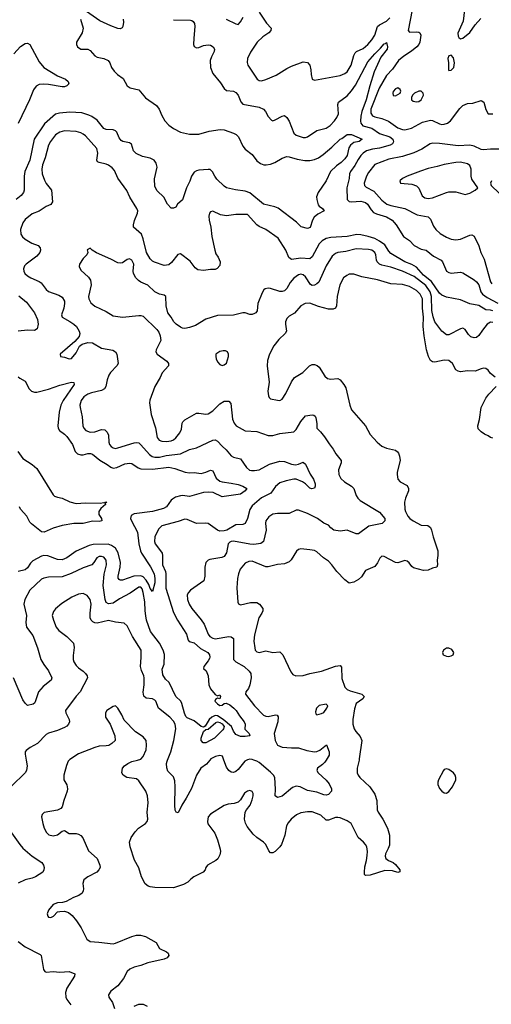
# Model space of a CAD drawing. Header units: inches. Extents: x 2001573 to 2220545, y 644482 to 846830.
# Tile 681 of 755: x 2153082 to 2157157, y 787887 to 796404. Entities that reach past the tile are written whole.
import ezdxf

# ---------------------------------------------------------------- set-up
doc = ezdxf.new("R2010")
doc.units = ezdxf.units.IN
doc.header["$MEASUREMENT"] = 0
doc.layers.add('C1758', color=7, linetype='Continuous')
doc.layers.add('C1759', color=7, linetype='Continuous')

msp = doc.modelspace()

# ---------------------------------------------------------------- linework, layer by layer
at = {"layer": 'C1758', "color": 5}
for points, elevation in [([(2153138.7, 790000), (2153147.1, 789950), (2153140.8, 789910), (2153130.3, 789890), (2153010, 789775.1)], 360), ([(2153510, 790000), (2153502, 789990), (2153485.5, 789954.5), (2153462.6, 789870), (2153464.4, 789830), (2153490, 789784.7), (2153494.9, 789750), (2153492.2, 789730), (2153462.4, 789650), (2153450, 789595.3), (2153438.4, 789581.6), (2153410, 789566.6), (2153293, 789547), (2153274.8, 789530), (2153270.5, 789509.5), (2153280.9, 789450), (2153293.7, 789410), (2153313, 789373), (2153334.7, 789354.7), (2153370, 789345.3), (2153410, 789353.7), (2153450, 789384.9), (2153470, 789390.3), (2153510, 789364.4), (2153570, 789364.9), (2153590, 789360.4), (2153609, 789349), (2153626.3, 789326.3), (2153675.1, 789215.1), (2153750.5, 789150), (2153774.8, 789090), (2153776, 789070), (2153766.8, 789050), (2153748.3, 789031.7), (2153670, 788989.4), (2153637.1, 788962.9), (2153628.2, 788931.8), (2153633.2, 788886.8), (2153630.6, 788869.4), (2153621, 788850), (2153592.3, 788827.7), (2153546, 788810), (2153482.5, 788777.5), (2153450.6, 788769.4), (2153410, 788766.6), (2153371.3, 788750), (2153330, 788702), (2153320.7, 788670), (2153324, 788650), (2153330, 788641), (2153350, 788638.8), (2153374, 788650), (2153410, 788686), (2153429.3, 788690.7), (2153470, 788693.4), (2153502.4, 788682.4), (2153535.8, 788655.8), (2153574, 788610), (2153613, 788550), (2153662, 788450), (2153690, 788430.4), (2153765.8, 788425.8), (2153890, 788410.3), (2153910, 788414.9), (2154050, 788474), (2154090, 788484.4), (2154126.2, 788486.2), (2154170, 788473), (2154262, 788422), (2154290.7, 788370.7), (2154350, 788342), (2154364, 788330), (2154371, 788310), (2154354.8, 788290), (2154330, 788277), (2154190, 788245.1), (2154130, 788222.7), (2154070, 788207.4), (2154032.4, 788190), (2154010.3, 788170), (2153978.6, 788110), (2153930, 788047.6), (2153870, 788000.7), (2153848.7, 787970), (2153852.7, 787950), (2153884.4, 787904.4), (2153900.8, 787850)], 380), ([(2156014.2, 790000), (2155998.3, 789930), (2155998, 789890), (2156005.3, 789870), (2156020.4, 789850), (2156108.6, 789768.6), (2156150, 789706), (2156168.5, 789650), (2156172, 789570), (2156179.5, 789550), (2156220.9, 789490), (2156259.3, 789410), (2156275.8, 789350), (2156276.5, 789263.5), (2156265.8, 789234.2), (2156241.6, 789190), (2156239.3, 789170), (2156246, 789150), (2156267.3, 789130), (2156310, 789113.4), (2156330, 789097.6), (2156365.5, 789050), (2156366, 789034), (2156350, 789028.4), (2156302.8, 789042.8), (2156235.8, 789044.2), (2156110, 789003.6), (2156070, 789001.2), (2156061.2, 789010), (2156060.9, 789030), (2156064.2, 789075.8), (2156079.6, 789130), (2156085.3, 789174.7), (2156086.6, 789210), (2156080.3, 789250), (2156070.5, 789270.5), (2156053.7, 789290), (2156007.4, 789330), (2155945.8, 789450), (2155910, 789475.9), (2155850, 789500.9), (2155830, 789504.2), (2155810, 789503.9), (2155750, 789479.1), (2155730, 789481.1), (2155684.9, 789524.9), (2155610, 789551.6), (2155570, 789552.3), (2155510, 789542.5), (2155474.6, 789525.4), (2155428.9, 789490), (2155402.3, 789457.7), (2155387.9, 789430), (2155371.9, 789350), (2155343.8, 789270), (2155330, 789249.8), (2155290, 789209.7), (2155270, 789196.9), (2155250, 789198), (2155233.9, 789213.9), (2155208.7, 789270), (2155189.7, 789290), (2155131.3, 789330), (2155099.8, 789359.8), (2155046.9, 789426.9), (2155033, 789453), (2155024.8, 789490), (2155030.6, 789549.4), (2155040.4, 789570), (2155071.9, 789610), (2155090, 789655.5), (2155097.8, 789690), (2155098, 789710), (2155090, 789729.6), (2155070, 789735.5), (2155050, 789731.4), (2155025.4, 789714.6), (2154990, 789656.3), (2154970, 789636.3), (2154935.8, 789624.2), (2154882.4, 789617.6), (2154850, 789606.3), (2154730, 789533.1), (2154711.4, 789510), (2154705.4, 789470), (2154708.6, 789448.6), (2154767.7, 789367.7), (2154792, 789310), (2154813.4, 789230), (2154816.5, 789210), (2154810, 789179), (2154793.6, 789146.4), (2154778, 789130), (2154706, 789090), (2154690.7, 789070), (2154684, 789050), (2154667.3, 789030), (2154587.7, 788990), (2154559.3, 788970), (2154534.9, 788945.1), (2154496.1, 788923.9), (2154410, 788894.5), (2154250, 788898.5), (2154210, 788903.5), (2154190.7, 788910.7), (2154166.6, 788930), (2154135.1, 788990), (2154110, 789068.7), (2154075.3, 789135.3), (2154036.9, 789250), (2154029.7, 789290), (2154045.1, 789330), (2154079.3, 789380.7), (2154109.8, 789410.2), (2154167.8, 789450), (2154183.5, 789470), (2154189.7, 789490), (2154184.2, 789550), (2154190.9, 789630.9), (2154186.9, 789690), (2154171.5, 789730), (2154110, 789821.6), (2154090, 789836.9), (2154008, 789850), (2153975.3, 789870), (2153964, 789890), (2153969, 789930), (2153988.7, 789950), (2154015.3, 789970), (2154052.1, 789987.9), (2154098.5, 790000)], 380), ([(2154725.5, 790000), (2154696.5, 789963.5), (2154646, 789930), (2154610, 789869.6), (2154565.4, 789754.6), (2154521.5, 789670), (2154481.5, 789610), (2154454.9, 789550), (2154450, 789544.5), (2154435.3, 789550), (2154426.6, 789566.6), (2154421.4, 789610), (2154425.8, 789770), (2154421.3, 789821.3), (2154410, 789856), (2154362.7, 789902.7), (2154351.9, 789931.9), (2154351.6, 789970), (2154356.3, 789990), (2154360.4, 790000)], 360), ([(2155044.7, 790000), (2155027.8, 789990), (2154970, 789919.1), (2154950, 789901.7), (2154930, 789894), (2154910, 789895.8), (2154889.8, 789909.8), (2154870, 789938.4), (2154845.9, 790000)], 360), ([(2155729.3, 790000), (2155717.9, 789982.1), (2155698.7, 789961.3), (2155656.3, 789930), (2155648, 789910), (2155662, 789890), (2155730, 789825.8), (2155755.5, 789795.5), (2155776.1, 789750), (2155775.1, 789730), (2155750, 789702.7), (2155730, 789696.1), (2155710, 789699), (2155650, 789721.8), (2155570, 789738), (2155504.5, 789770), (2155470, 789775.1), (2155438.2, 789761.8), (2155350, 789687.3), (2155310, 789677.2), (2155289.6, 789689.6), (2155292.9, 789747.1), (2155286.8, 789850), (2155275, 789870), (2155250, 789896.1), (2155150, 789979.3), (2155130, 789991.5), (2155104.9, 790000)], 360), ([(2152995.8, 789390), (2153082.4, 789270), (2153110, 789238.5), (2153190, 789169.2), (2153272.7, 789112.7), (2153288.2, 789090), (2153292.2, 789070), (2153290.3, 789049.7), (2153280.7, 789030), (2153218.8, 788990), (2153190, 788978), (2153130, 788964.7), (2153070, 788936.2)], 360), ([(2153070, 788430.2), (2153130, 788385.5), (2153258.7, 788318.7), (2153268.6, 788308.6), (2153288.5, 788188.5), (2153298, 788170), (2153310, 788166), (2153370, 788172.2), (2153430, 788164.9), (2153509.8, 788170.2), (2153557.3, 788150), (2153556.3, 788130), (2153490, 788027.6), (2153479, 787990), (2153480.2, 787950), (2153489.5, 787929.5), (2153523.3, 787883.4)], 360), ([(2154070, 787872), (2154110, 787888.4), (2154150, 787888), (2154182.8, 787870)], 380)]:
    msp.add_lwpolyline(points, dxfattribs=dict(at, elevation=elevation))
at = {"layer": 'C1758', "color": 5, "elevation": 420}
msp.add_lwpolyline([(2156770, 789923.7), (2156750, 789919.3), (2156743, 789910), (2156701.3, 789830), (2156693.7, 789810), (2156693.4, 789790), (2156710, 789753.4), (2156730, 789730.6), (2156750, 789717.3), (2156770, 789714.8), (2156790, 789727.3), (2156820.7, 789770), (2156849.5, 789830), (2156851.6, 789850), (2156844.5, 789870), (2156829.3, 789890), (2156790, 789919.5)], close=True, dxfattribs=at)
at = {"layer": 'C1759', "color": 5}
for points, elevation in [([(2153976, 796410), (2153978.3, 796381.7), (2153973.4, 796346.6), (2153966.2, 796333.8), (2153950, 796325.6), (2153930, 796328.3), (2153870, 796349.8), (2153775.1, 796395.1), (2153630, 796496)], 320), ([(2153607.4, 796410), (2153630.4, 796329.6), (2153623, 796290), (2153572.2, 796210), (2153572, 796190), (2153581.7, 796170), (2153610, 796148.9), (2153670, 796148.2), (2153690, 796138), (2153731.7, 796091.7), (2153750, 796079.3), (2153810, 796068.2), (2153847.3, 796050), (2153861.6, 796030), (2153876.4, 795990), (2153898.3, 795958.3), (2153927.7, 795930), (2153975.3, 795895.3), (2154011.1, 795831.1), (2154035.9, 795815.9), (2154110, 795796.2), (2154169.3, 795729.3), (2154262.7, 795662.7), (2154287.7, 795630), (2154310, 795575.3), (2154336.5, 795530), (2154370, 795492.9), (2154410, 795462.5), (2154470.4, 795430), (2154550, 795413.2), (2154630, 795414.3), (2154719, 795441), (2154813.7, 795453.7), (2154850, 795450.2), (2154930, 795424.1), (2154952.5, 795412.5), (2154971.4, 795391.4), (2155009.3, 795310), (2155030, 795283.6), (2155090, 795237.7), (2155130, 795182.4), (2155161.5, 795161.5), (2155190, 795150.2), (2155211.4, 795148.6), (2155250, 795154.7), (2155287.6, 795170), (2155350, 795206), (2155390, 795219.5), (2155410, 795218.7), (2155478.6, 795198.6), (2155545.8, 795185.8), (2155590, 795185.4), (2155630, 795195.5), (2155662.9, 795210), (2155703.1, 795236.9), (2155779.3, 795300.7), (2155849.6, 795370), (2155864, 795376), (2155910, 795410.6), (2155950, 795410.4), (2156042, 795370), (2156016, 795350), (2155970, 795342.3), (2155941.3, 795318.7), (2155925.5, 795294.5), (2155910.1, 795230), (2155890, 795202), (2155859, 795170), (2155818.5, 795141.5), (2155767.4, 795090), (2155730, 795009.6), (2155660.4, 794910), (2155647.3, 794872.7), (2155648.9, 794850), (2155662, 794802), (2155670.3, 794790), (2155697.1, 794770), (2155711.3, 794750), (2155658, 794722), (2155625, 794695), (2155611.8, 794670), (2155592.1, 794608), (2155570, 794597), (2155513, 794613), (2155473.2, 794653.2), (2155314.5, 794774.5), (2155286.2, 794786.2), (2155188.8, 794808.8), (2155070, 794906.9), (2155030, 794922), (2154947.1, 794932.9), (2154870, 794951.1), (2154850, 794963.5), (2154785.1, 795025.1), (2154766.6, 795050), (2154748.2, 795088.2), (2154727.6, 795107.6), (2154710, 795109.8), (2154630, 795101.5), (2154610, 795097.7), (2154590, 795086.3), (2154565.8, 795050), (2154551.9, 795008.1), (2154524.4, 794950), (2154490, 794845.2), (2154446.8, 794810), (2154430, 794784), (2154410, 794773.2), (2154390, 794773.2), (2154358, 794810), (2154328.7, 794868.7), (2154270, 794923.7), (2154250, 794962), (2154246.6, 795026.6), (2154268.8, 795130), (2154262, 795162), (2154243, 795190), (2154210, 795206), (2154142.1, 795222.1), (2154087.7, 795247.7), (2154065.3, 795270), (2154048.2, 795328.2), (2154030, 795338.3), (2153974, 795350), (2153959.7, 795359.7), (2153942, 795382), (2153922, 795430), (2153910, 795442), (2153890, 795451.1), (2153830, 795454.2), (2153810, 795462.7), (2153750, 795534.8), (2153705.8, 795565.8), (2153678.7, 795578.7), (2153618.1, 795598.1), (2153515.6, 795604.4), (2153424.6, 795595.4), (2153390, 795586.8), (2153296.1, 795503.9), (2153208, 795372), (2153170.9, 795189.1), (2153125.7, 795090), (2153120.9, 795050), (2153121.1, 794930), (2153115.2, 794910), (2153095.4, 794884.6), (2153051.3, 794850)], 320), ([(2154867.3, 796410), (2154950, 796367.7), (2154970, 796364), (2154990, 796386), (2155012.5, 796427.5)], 360), ([(2155150.8, 796470), (2155215.6, 796375.6), (2155253.4, 796330), (2155250.7, 796310), (2155234, 796290), (2155183.5, 796256.5), (2155134.6, 796210), (2155076.5, 796123.5), (2155050.9, 796069.1), (2155047.3, 796032.7), (2155052.8, 796010), (2155133, 795890), (2155150, 795879.5), (2155170, 795876), (2155210, 795886.7), (2155297, 795923), (2155390, 795982.4), (2155430, 796002.4), (2155530, 796040.5), (2155570, 796034), (2155587.7, 796010), (2155598.4, 795970), (2155599.5, 795930), (2155608, 795890), (2155630, 795880.5), (2155850, 795920.7), (2155890, 795938.4), (2155910, 795954), (2155946.8, 796010), (2155970, 796095.5), (2155981.1, 796118.9), (2155991.8, 796130), (2156050, 796154.3), (2156090, 796190.2), (2156124.3, 796230), (2156149.2, 796270), (2156173.7, 796346.3), (2156190, 796360.2), (2156250, 796390.8), (2156280.4, 796419.6)], 360), ([(2156472.8, 796490), (2156438, 796310), (2156450, 796296.3), (2156510, 796300.3), (2156530, 796297.6), (2156540.5, 796290), (2156547, 796270), (2156538.5, 796210), (2156531.6, 796190), (2156513.7, 796170), (2156467.1, 796132.9), (2156401.7, 796090), (2156354, 796050), (2156303.4, 795976.6), (2156250, 795921.7), (2156187.2, 795812.8), (2156117.2, 795630), (2156115.9, 795595.9), (2156130, 795572.4), (2156150, 795563.5), (2156210.1, 795550.1), (2156267.6, 795527.6), (2156350, 795470.2), (2156390, 795455.5), (2156410, 795453), (2156466.4, 795466.4), (2156563, 795517), (2156630, 795534.8), (2156650, 795532.6), (2156710, 795502.7), (2156730, 795498), (2156750, 795499.4), (2156779.7, 795510), (2156805.6, 795530), (2156883.8, 795636.2), (2156910, 795662), (2156950, 795679.1), (2156997.8, 795682.2), (2157070, 795706), (2157092.2, 795692.2), (2157108.8, 795628.8), (2157130, 795590.6), (2157170, 795588.9)], 360), ([(2156925.3, 796490), (2156912.7, 796392.7), (2156868.4, 796288.4), (2156870, 796262), (2156876, 796250), (2156890, 796238.8), (2156910, 796244), (2156970, 796293), (2157018.8, 796361.2), (2157065.3, 796414.7)], 380), ([(2154410, 796404.4), (2154558.9, 796398.9), (2154570, 796397.6), (2154580.5, 796390), (2154592.1, 796372.1), (2154595.6, 796344.4), (2154585.8, 796245.8), (2154584.9, 796190), (2154590, 796172), (2154610, 796160.7), (2154630, 796163.8), (2154670, 796180.3), (2154710, 796187), (2154730, 796183.7), (2154754.4, 796170), (2154763.7, 796150), (2154762.6, 796130), (2154738, 796082), (2154728, 796052), (2154729.4, 795990), (2154750, 795939.6), (2154817.1, 795857.1), (2154850, 795808.5), (2154870, 795792.2), (2154930, 795784.6), (2154950, 795773.1), (2154970.8, 795750.8), (2154992.4, 795692.4), (2155010, 795672.4), (2155150, 795646.7), (2155188.4, 795630), (2155207, 795610), (2155230, 795567.7), (2155256.4, 795536.4), (2155270, 795530.5), (2155290, 795537.1), (2155350, 795570.4), (2155370, 795575.5), (2155390, 795559.1), (2155410, 795525.5), (2155450, 795421.3), (2155470, 795404), (2155530, 795384.4), (2155550, 795384.4), (2155570, 795391.5), (2155650, 795445.2), (2155730, 795464.9), (2155764.7, 795490), (2155802.8, 795530), (2155822.7, 795557.3), (2155835.2, 795590), (2155829.8, 795670), (2155836.8, 795690), (2155910, 795746), (2155950, 795788.3), (2155982.8, 795837.2), (2156090, 796039.7), (2156149.2, 796110), (2156200.7, 796159.3), (2156230, 796194.6), (2156242, 796198), (2156250, 796206.8), (2156260.7, 796170), (2156258.2, 796150), (2156201.1, 796078.9), (2156145.4, 795954.6), (2156106.7, 795833.2), (2156074.7, 795710), (2156038.3, 795610), (2156029.7, 795570), (2156027.6, 795527.6), (2156030, 795508), (2156046.9, 795486.9), (2156125.4, 795465.4), (2156190, 795420.7), (2156279.7, 795390), (2156305.3, 795370), (2156311.3, 795348.7), (2156304.1, 795330), (2156282.3, 795317.7), (2156190, 795292.5), (2156130, 795284.3), (2156079, 795270), (2156049.7, 795250.3), (2156030, 795229.8), (2156005.3, 795194.7), (2155978.1, 795141.9), (2155938.9, 795090), (2155931.8, 795070), (2155927.8, 795030), (2155908, 794950), (2155911.6, 794850), (2155930, 794832.7), (2155948.4, 794828.4), (2156030, 794834), (2156070, 794824.1), (2156088.4, 794808.4), (2156118.3, 794758.3), (2156137.9, 794737.9), (2156164.4, 794724.4), (2156250, 794698.4), (2156299.1, 794670), (2156334, 794630), (2156398.7, 794530), (2156450, 794494.3), (2156490.4, 794450), (2156550, 794420.2), (2156592.7, 794410), (2156658, 794358), (2156723.7, 794323.7), (2156735.3, 794310), (2156770, 794230.4), (2156790, 794216.1), (2156811.2, 794211.2), (2156890, 794219.5), (2156910, 794215.5), (2157010, 794154), (2157030, 794137.7), (2157048.4, 794110), (2157067.4, 794050), (2157082, 794030), (2157122.1, 794002.1), (2157213.4, 793953.4)], 340), ([(2153032.3, 796110), (2153090, 796173.7), (2153130, 796199.7), (2153150, 796201.5), (2153170.1, 796190.1), (2153250, 796039.7), (2153290, 795992), (2153410, 795919.8), (2153479, 795890), (2153501.7, 795870), (2153506.5, 795850), (2153490, 795830.8), (2153470, 795824.5), (2153450, 795823.4), (2153330, 795844.5), (2153290, 795846.4), (2153250, 795843.6), (2153224.2, 795830), (2153201.6, 795798.4), (2153165.9, 795710), (2153070, 795506.4)], 280), ([(2157170, 793885.6), (2157150, 793892.2), (2157110, 793894), (2157050, 793931.9), (2156970, 793947.4), (2156890, 793979.8), (2156770, 794005.4), (2156730, 794020.4), (2156710, 794038.9), (2156641.1, 794141.1), (2156570, 794193.9), (2156510, 794263.9), (2156470, 794286.1), (2156410, 794309.9), (2156290, 794383), (2156270, 794403.1), (2156235.5, 794455.5), (2156190, 794489.9), (2156150, 794511.9), (2156092.8, 794530), (2156030, 794544.6), (2155994, 794546), (2155910, 794527.8), (2155770, 794519.2), (2155730, 794511.3), (2155694.2, 794490), (2155670, 794464.6), (2155610, 794353), (2155590, 794336.4), (2155510, 794340.2), (2155430, 794331.1), (2155407.2, 794347.2), (2155381.1, 794410), (2155314.2, 794514.2), (2155208.5, 794588.5), (2155150, 794615.1), (2155130, 794629.7), (2155050, 794720.5), (2154950, 794718), (2154870, 794707.4), (2154815.6, 794715.6), (2154750, 794747), (2154730, 794742.7), (2154721.6, 794730), (2154715.8, 794704.2), (2154718, 794670), (2154734.6, 794610), (2154742, 794530), (2154767.9, 794410), (2154778, 794378), (2154796.5, 794350), (2154813.4, 794310), (2154810, 794279), (2154788.3, 794251.7), (2154770, 794244.5), (2154730, 794243.7), (2154670, 794234.5), (2154620.7, 794240.7), (2154598, 794258), (2154556.2, 794316.2), (2154470, 794377.7), (2154448.2, 794371.8), (2154394.7, 794305.3), (2154370, 794285.1), (2154330, 794279.3), (2154247.7, 794307.7), (2154230, 794315.8), (2154210, 794335.1), (2154177.8, 794390), (2154149.9, 794509.9), (2154134.2, 794550), (2154065.1, 794610), (2154064.2, 794630), (2154072.5, 794667.5), (2154100.5, 794730), (2154103.5, 794750), (2154095.4, 794770), (2154033.5, 794870), (2154007.1, 794927.1), (2153930, 795034.5), (2153900.7, 795100.7), (2153882.1, 795122.1), (2153850, 795146.4), (2153830, 795155.2), (2153767.9, 795167.9), (2153755.6, 795175.6), (2153748.5, 795190), (2153757.5, 795250), (2153749, 795290), (2153650, 795398.5), (2153630, 795414.2), (2153610, 795425.6), (2153570, 795437.2), (2153470, 795442.4), (2153430, 795432.8), (2153390, 795406.9), (2153347.1, 795350), (2153330, 795318.4), (2153301, 795210), (2153279.4, 795150), (2153272.6, 795110), (2153276.6, 795070), (2153295.5, 795015.5), (2153310, 794988.7), (2153356.5, 794930), (2153365.3, 794830), (2153350, 794804.7), (2153310, 794788.3), (2153251, 794749), (2153190, 794726.2), (2153130, 794675.1), (2153110, 794646), (2153088.4, 794590), (2153091.3, 794550), (2153106.6, 794526.6), (2153130, 794506.5), (2153188, 794470), (2153241.6, 794450), (2153258.9, 794430), (2153261.5, 794410), (2153255.6, 794390), (2153230, 794357.4), (2153137.1, 794290), (2153124.2, 794275.8), (2153115.3, 794250), (2153116.5, 794230), (2153125.7, 794210), (2153148.9, 794188.9), (2153178.7, 794170), (2153250, 794140.7), (2153268.8, 794128.8), (2153310.1, 794070.1), (2153330, 794052.4), (2153421.2, 794021.2), (2153450, 794004.4), (2153467.9, 793970), (2153470.2, 793950), (2153463.5, 793910), (2153443.6, 793850), (2153448.8, 793830), (2153514.4, 793794.4), (2153548.7, 793770), (2153571.6, 793750), (2153596, 793710), (2153600.3, 793690), (2153596.2, 793663.8), (2153559, 793621), (2153432, 793510), (2153434, 793490), (2153470, 793484), (2153510, 793470.8), (2153530, 793474.8), (2153570, 793522), (2153598.4, 793581.6), (2153621.7, 793598.3), (2153670, 793612.4), (2153710, 793608.5), (2153790, 793563.8), (2153886.4, 793546.4), (2153910.8, 793530), (2153920.7, 793510), (2153932.4, 793430), (2153920.4, 793410), (2153867, 793353), (2153851.6, 793330), (2153837.8, 793290), (2153826, 793230), (2153813.7, 793210), (2153790, 793196.8), (2153703.4, 793176.6), (2153670, 793164.5), (2153637.1, 793142.9), (2153613.6, 793110), (2153601.8, 793070), (2153603.5, 793050), (2153622.7, 792970), (2153628.6, 792890), (2153636.5, 792870), (2153654.3, 792850), (2153690, 792836.6), (2153730, 792840.6), (2153790, 792859.6), (2153816.5, 792856.5), (2153836.4, 792836.4), (2153847.9, 792810), (2153853, 792750), (2153859.2, 792730), (2153872.2, 792712.2), (2153890, 792700.2), (2153910, 792696.5), (2153930, 792700.6), (2154070, 792744), (2154090, 792747.6), (2154110, 792743.1), (2154130, 792727.4), (2154202.6, 792642.6), (2154227.1, 792627.1), (2154250, 792619.5), (2154290, 792620.1), (2154346.7, 792633.3), (2154470, 792648.7), (2154550, 792687.1), (2154610, 792700.2), (2154750, 792766.4), (2154770, 792768.7), (2154790, 792759.5), (2154830, 792714), (2154864.6, 792684.6), (2154910, 792630.3), (2154930, 792618.9), (2154990, 792604.9), (2155042.8, 792530), (2155068.9, 792508.9), (2155084.1, 792504.1), (2155110, 792503.5), (2155150, 792510.9), (2155241.5, 792558.5), (2155330, 792585.8), (2155370, 792581.6), (2155430, 792560.2), (2155466.2, 792553.8), (2155490, 792558.6), (2155530, 792577), (2155534.9, 792574.9), (2155550, 792560.7), (2155592.7, 792472.7), (2155619.1, 792430), (2155634, 792390), (2155635.8, 792370), (2155628.7, 792351.3), (2155606.7, 792346.7), (2155590, 792353), (2155550.6, 792390.6), (2155526.2, 792406.2), (2155470, 792429.1), (2155450, 792431.1), (2155383.6, 792416.5), (2155330, 792396.8), (2155292.3, 792367.7), (2155250.8, 792309.2), (2155170, 792268.2), (2155090, 792199.8), (2155070, 792167.8), (2155049.5, 792090.5), (2155030, 792047.8), (2155010, 792036.4), (2154950, 792035.1), (2154870.3, 791990), (2154850, 791983.2), (2154810, 791979.3), (2154790, 791987.4), (2154710, 792046.3), (2154690, 792049.7), (2154610, 792046.9), (2154530, 792080.5), (2154510, 792083.6), (2154450, 792063), (2154310, 792026.6), (2154282.4, 791997.6), (2154248.4, 791930), (2154245.4, 791890), (2154251.8, 791871.8), (2154299.6, 791810), (2154311.6, 791790), (2154316.9, 791770), (2154316.2, 791690), (2154341.1, 791630), (2154345, 791610), (2154345.9, 791485.9), (2154410, 791275.6), (2154445.3, 791210), (2154524.3, 791090), (2154537.8, 791037.8), (2154545.1, 791025.1), (2154590, 791013), (2154644.6, 790964.6), (2154707.1, 790930), (2154721.7, 790910), (2154724.6, 790890), (2154720.8, 790879.2), (2154710, 790857.8), (2154673.4, 790810), (2154670.9, 790790.9), (2154692.8, 790772.8), (2154709.4, 790729.4), (2154717, 790650), (2154730, 790616.1), (2154770, 790567.7), (2154790, 790556.3), (2154810, 790563), (2154818, 790550), (2154811, 790530), (2154790, 790535.3), (2154774.7, 790525.3), (2154768.4, 790510), (2154790, 790485.2), (2154810, 790471.8), (2154830, 790475.8), (2154850, 790490.5), (2154866.5, 790493.5), (2154898.5, 790478.5), (2154932.3, 790450), (2154952.1, 790430), (2154981.9, 790381.9), (2155022.8, 790330), (2155030.3, 790309.7), (2155028.5, 790268.5), (2155066, 790230), (2155070, 790208.7), (2155030, 790202.7), (2154990, 790203.7), (2154950, 790220.7), (2154929.5, 790250), (2154911.6, 790290), (2154840.5, 790350), (2154790, 790382.8), (2154770, 790385), (2154740.9, 790370), (2154717.8, 790350), (2154685.8, 790294.2), (2154670, 790283.6), (2154650, 790290.7), (2154590, 790340.4), (2154530, 790366.1), (2154518.1, 790378.1), (2154504.6, 790404.6), (2154484, 790490), (2154474.3, 790510), (2154431.3, 790551.3), (2154372.8, 790670), (2154340.9, 790700.9), (2154318.7, 790738.7), (2154312.4, 790787.6), (2154331.5, 790830), (2154333.8, 790913.8), (2154322.4, 790950), (2154288.9, 791010), (2154211, 791111), (2154178.8, 791210), (2154171.3, 791248.7), (2154165.2, 791290), (2154163.4, 791370), (2154150, 791449.5), (2154140, 791480), (2154130, 791495), (2154110, 791496.3), (2154037.6, 791442.4), (2153944.5, 791395.5), (2153890, 791357), (2153850, 791351.6), (2153830, 791363.5), (2153819.9, 791390), (2153804.5, 791510), (2153812.6, 791607.4), (2153831.6, 791690), (2153830, 791728.7), (2153810, 791754.4), (2153790, 791761.8), (2153770, 791761.5), (2153747.1, 791750), (2153723.9, 791710), (2153705.3, 791690), (2153630, 791662.9), (2153527.1, 791612.9), (2153450, 791583.8), (2153330, 791580.9), (2153290, 791572.6), (2153270, 791563.5), (2153170.3, 791470), (2153127.8, 791390), (2153116.9, 791350), (2153140.7, 791250), (2153135.4, 791190), (2153139.7, 791150), (2153196.5, 791076.5), (2153236.5, 790970), (2153263.6, 790870), (2153290, 790825.5), (2153330, 790773.4), (2153360.4, 790710), (2153352.7, 790690), (2153284, 790636), (2153243.1, 790590), (2153215.6, 790504.4), (2153208.7, 790491.3), (2153197.2, 790482.8), (2153150, 790472), (2153130, 790491.8), (2153110, 790521.6), (2153029.2, 790710)], 340), ([(2157230, 795283.7), (2157150, 795285.6), (2157090, 795279.9), (2157070, 795282.7), (2157010, 795310.5), (2156970, 795319.2), (2156870, 795314.6), (2156710, 795332.7), (2156650, 795335), (2156628.8, 795330), (2156557.1, 795282.9), (2156488.2, 795251.8), (2156390, 795222.2), (2156270, 795198.8), (2156150, 795150.9), (2156096.4, 795083.6), (2156077.1, 795050), (2156058.8, 794990), (2156062, 794970), (2156076.7, 794956.7), (2156140.8, 794920.8), (2156210, 794842.3), (2156254.6, 794810), (2156290, 794795.7), (2156410, 794772.3), (2156515.8, 794715.8), (2156610, 794698.5), (2156630, 794678.4), (2156657.5, 794617.5), (2156678.4, 794590), (2156715.8, 794555.8), (2156770, 794522), (2156810, 794507.1), (2156850, 794499.1), (2156890, 794506.9), (2156970, 794540.5), (2156990, 794542), (2157010, 794531), (2157049.1, 794449.1), (2157065.3, 794390), (2157093.9, 794333.9), (2157150, 794135.5), (2157160.1, 794120.1)], 360), ([(2157159.1, 795010), (2157150.7, 794990), (2157156, 794970), (2157295.6, 794835.6)], 380), ([(2157170, 793785.7), (2157150, 793787.5), (2157121.1, 793770), (2157080.1, 793719.9), (2157050, 793674), (2157030, 793655.4), (2157010, 793651.1), (2156979.7, 793659.7), (2156959.8, 793679.8), (2156930, 793725.1), (2156910, 793734.7), (2156890, 793731.1), (2156790, 793679.7), (2156770, 793679.7), (2156730, 793709.7), (2156668.3, 793790), (2156653.5, 793833.5), (2156644, 793890), (2156641.3, 794010), (2156628, 794050), (2156590, 794104), (2156490, 794183.5), (2156390, 794228), (2156290, 794264.9), (2156210, 794282.1), (2156190.4, 794290.4), (2156170.7, 794310), (2156164.5, 794324.5), (2156158.3, 794370), (2156150, 794389.6), (2156123.6, 794410), (2156096.4, 794416.4), (2155990, 794422.2), (2155900.3, 794399.7), (2155830, 794389.8), (2155810, 794381.6), (2155782.5, 794357.5), (2155730, 794274), (2155665.6, 794134.4), (2155650, 794118.3), (2155630, 794107.4), (2155610, 794103.9), (2155594.6, 794114.6), (2155550, 794181.4), (2155530, 794196.2), (2155510, 794201.8), (2155490, 794197.4), (2155450, 794168), (2155419.8, 794130), (2155390, 794077.7), (2155370, 794059.3), (2155350, 794051.9), (2155330, 794053.8), (2155250, 794078.7), (2155230, 794081.6), (2155203.7, 794076.3), (2155192.4, 794067.6), (2155178.3, 794041.7), (2155139.3, 793950), (2155133.1, 793886.9), (2155122, 793870), (2155110, 793861.6), (2155090, 793853.6), (2155070, 793854.7), (2155030, 793869.6), (2155010, 793869.6), (2154930, 793847.3), (2154790, 793844.5), (2154690, 793812.9), (2154600.6, 793759.4), (2154550, 793742), (2154510, 793734), (2154490, 793736), (2154470, 793744.4), (2154433.6, 793770), (2154413.6, 793790), (2154391.3, 793830), (2154361.3, 793870), (2154348.6, 793928.6), (2154346, 794010), (2154330, 794022), (2154290, 794031.2), (2154250, 794049.7), (2154190, 794106.9), (2154130, 794133.1), (2154107.7, 794147.7), (2154085.7, 794170), (2154064.7, 794210), (2154062.2, 794230), (2154068.3, 794290), (2154050, 794325.6), (2154030, 794334.7), (2154010, 794331.3), (2153970, 794302.4), (2153950, 794296.9), (2153930, 794300.5), (2153870, 794333), (2153746.9, 794386.9), (2153708, 794410), (2153690, 794428), (2153666, 794414), (2153671, 794390), (2153661, 794370), (2153630, 794339), (2153597.3, 794290), (2153596.3, 794270), (2153610, 794238.8), (2153676.3, 794176.3), (2153693, 794150), (2153699.3, 794110), (2153676, 794010), (2153678, 793990), (2153696.1, 793956.1), (2153730, 793926.7), (2153830, 793878.9), (2153890, 793843.1), (2153970, 793831.8), (2154110, 793846.9), (2154130, 793846.7), (2154150, 793839.6), (2154265.8, 793725.8), (2154282.8, 793702.7), (2154296.4, 793670), (2154300.4, 793630), (2154261.3, 793550), (2154259.3, 793530), (2154270.7, 793510), (2154353.7, 793450), (2154367, 793430), (2154368.5, 793410), (2154314, 793350), (2154296.5, 793310), (2154250.4, 793230), (2154206.6, 793113.4), (2154202.4, 793090), (2154217.8, 792990), (2154255, 792875), (2154270.9, 792790.9), (2154287.4, 792767.4), (2154310, 792757.5), (2154350, 792754.4), (2154390, 792762.3), (2154410, 792771), (2154432.2, 792787.8), (2154465, 792830), (2154478.6, 792861.4), (2154486.5, 792913.5), (2154492.9, 792927.1), (2154510, 792942), (2154610, 792999.5), (2154630, 793001.1), (2154690, 792991.7), (2154710, 792994.9), (2154750, 793022.3), (2154810, 793081.5), (2154850, 793104.2), (2154890, 793104.4), (2154905.7, 793085.7), (2154922, 792950), (2154935, 792915), (2154953.1, 792890), (2155030, 792848.1), (2155130, 792841.5), (2155230, 792808.4), (2155270, 792808.4), (2155330, 792825.3), (2155450, 792840.4), (2155470, 792859.5), (2155510, 792928.9), (2155550, 792978.4), (2155610, 792987.2), (2155624.4, 792984.4), (2155636.2, 792976.2), (2155641.5, 792961.5), (2155650.3, 792910), (2155648, 792870), (2155680.2, 792840.2), (2155716, 792796), (2155754.9, 792734.9), (2155790.4, 792690), (2155813, 792650), (2155860.3, 792590), (2155858.3, 792570), (2155835.5, 792510), (2155840.2, 792470), (2155856.4, 792436.4), (2155887.1, 792407.1), (2155948.4, 792370), (2155970.2, 792350.2), (2155990.3, 792290), (2156004.3, 792264.3), (2156024.1, 792244.1), (2156190, 792143.6), (2156236.9, 792090), (2156238.3, 792070), (2156214.4, 792045.6), (2156098, 792022), (2156010, 791958.4), (2155990, 791955.6), (2155910, 791987.3), (2155850, 791979.7), (2155797.2, 791990), (2155770, 792009.6), (2155751.3, 792031.3), (2155710, 792049.7), (2155656.3, 792090), (2155570, 792133.3), (2155490, 792160.5), (2155470, 792161.6), (2155410, 792134), (2155310, 792134), (2155270, 792125.8), (2155235.7, 792104.3), (2155208, 792070), (2155205.4, 792050), (2155212.6, 791990), (2155188.2, 791890), (2155165.8, 791874.2), (2155105.3, 791865.3), (2155070, 791867.5), (2154930, 791893.2), (2154910, 791891.1), (2154896.4, 791883.6), (2154883, 791870), (2154870, 791793.2), (2154850, 791761.6), (2154828.8, 791751.2), (2154724.8, 791735.2), (2154710, 791729.5), (2154690.5, 791710), (2154680.4, 791670), (2154681.1, 791590), (2154672.2, 791550), (2154558.4, 791470), (2154539.5, 791450), (2154529.3, 791430), (2154531.3, 791390), (2154546.2, 791350), (2154570.2, 791310), (2154650, 791213.4), (2154675.4, 791175.4), (2154709.1, 791090), (2154726, 791070), (2154750, 791054.7), (2154770, 791050.2), (2154888.2, 791068.2), (2154910, 791064.9), (2154930.3, 791050.3), (2154930.4, 790870), (2154950.5, 790850), (2155021.3, 790810), (2155065.5, 790770), (2155079.5, 790750), (2155081.1, 790710), (2155071.6, 790650), (2155059.7, 790620.3), (2155037.1, 790590), (2155032.7, 790570), (2155110.3, 790470), (2155189.5, 790389.5), (2155210, 790380.2), (2155230, 790377.8), (2155292.8, 790392.7), (2155307.7, 790387.7), (2155315.3, 790375.3), (2155313.6, 790330), (2155282.1, 790230), (2155289, 790170), (2155309.6, 790129.6), (2155350, 790112.6), (2155430, 790105), (2155490, 790106.2), (2155561.8, 790081.8), (2155630, 790071.4), (2155650, 790074), (2155675.4, 790084.6), (2155731.5, 790131.5), (2155757.1, 790070), (2155756.8, 790043.2), (2155729.3, 790000)], 360), ([(2157190, 793311.1), (2157150, 793344.7), (2157130, 793373.3), (2157110, 793388.4), (2157090, 793389.8), (2157070, 793384.5), (2157016.9, 793363.1), (2156951.9, 793368.1), (2156890, 793358.7), (2156870, 793362.9), (2156850, 793377), (2156821.7, 793430), (2156790, 793456.8), (2156750, 793460.3), (2156670, 793441.5), (2156650, 793443.5), (2156630, 793456.2), (2156615, 793490), (2156598.2, 793550), (2156575.8, 793670), (2156568.3, 793750), (2156570.3, 793830), (2156563, 793910), (2156562.1, 793990), (2156543.2, 794030), (2156510, 794061), (2156450, 794097.7), (2156390, 794114.1), (2156290, 794120.7), (2156174.2, 794154.2), (2156039.4, 794179.4), (2155970, 794203.9), (2155930, 794202.3), (2155907.5, 794192.5), (2155880.3, 794170), (2155849.3, 794110.7), (2155824.2, 794010), (2155820.4, 793930), (2155810, 793909.5), (2155790, 793899.7), (2155750, 793900.7), (2155662.3, 793922.3), (2155590, 793952.3), (2155549.3, 793950.7), (2155510.2, 793929.8), (2155455.1, 793864.9), (2155410, 793838.7), (2155390, 793818.4), (2155378.6, 793790), (2155377.5, 793770), (2155387.2, 793710), (2155374.4, 793690), (2155320.9, 793639.1), (2155278, 793582), (2155240.5, 793510), (2155223.4, 793456.6), (2155221.6, 793410), (2155237.1, 793270), (2155226.4, 793190), (2155230.5, 793150.5), (2155237.5, 793137.5), (2155250, 793124), (2155310, 793112.2), (2155330, 793110.4), (2155350, 793120.5), (2155381.3, 793170), (2155430, 793270.7), (2155457, 793310), (2155528.9, 793351.1), (2155587.3, 793410), (2155610, 793420.4), (2155630, 793423), (2155653.5, 793413.5), (2155670, 793397.3), (2155719.6, 793319.6), (2155740.9, 793300.9), (2155770, 793294.9), (2155830, 793300.3), (2155850, 793290.4), (2155883.1, 793250), (2155898.7, 793218.7), (2155933.4, 793070), (2155950, 793030.8), (2156070, 792890.6), (2156110, 792817.3), (2156170.5, 792750), (2156210, 792714.9), (2156250, 792698), (2156330, 792680.5), (2156347, 792667), (2156354.6, 792654.6), (2156363.1, 792630), (2156368.5, 792590), (2156343.1, 792490), (2156342.3, 792470), (2156350, 792431.3), (2156370, 792405.5), (2156430, 792376.3), (2156442.4, 792350), (2156440.3, 792330), (2156415.4, 792264.6), (2156408.1, 792230), (2156408.9, 792170), (2156414.6, 792150), (2156436.5, 792110), (2156454.3, 792090), (2156481.1, 792070), (2156550, 792031.6), (2156608.4, 792028.4), (2156631.4, 792011.4), (2156641.3, 791990), (2156653.4, 791930), (2156694.6, 791810), (2156694.9, 791770), (2156688.7, 791730), (2156691.9, 791688.1), (2156686, 791670), (2156650, 791660.5), (2156610, 791642.6), (2156570, 791640.4), (2156484.2, 791664.2), (2156470, 791674.5), (2156446.7, 791706.7), (2156430, 791720.7), (2156410, 791725.1), (2156350, 791707.6), (2156330, 791707.8), (2156230, 791760.7), (2156210, 791762.7), (2156192.7, 791747.3), (2156174.7, 791705.3), (2156150, 791674.5), (2156070, 791639.6), (2156034.2, 791585.8), (2156010, 791561.1), (2155970, 791538.3), (2155930, 791531.6), (2155890, 791560.5), (2155821.3, 791630), (2155778, 791690), (2155750, 791720.5), (2155708.3, 791748.3), (2155650, 791801.7), (2155630, 791812.3), (2155590, 791819.7), (2155510, 791826.6), (2155490, 791821.2), (2155472.8, 791807.2), (2155427.7, 791732.3), (2155410, 791714), (2155370, 791697.4), (2155310, 791691.3), (2155230, 791672.6), (2155210, 791672.6), (2155090, 791719.2), (2155062.6, 791717.4), (2155030, 791702), (2154987.9, 791650), (2154972.2, 791610), (2154963.5, 791570), (2154959.1, 791490), (2154967, 791367), (2154972.5, 791352.5), (2154990, 791343.8), (2155075.7, 791364.3), (2155130, 791362.8), (2155155.3, 791350), (2155182, 791310), (2155182, 791290), (2155175.3, 791270), (2155149.3, 791230), (2155110, 791082), (2155106.2, 791030), (2155112.2, 790970), (2155117.6, 790950), (2155130, 790934.9), (2155150, 790930.4), (2155210, 790944), (2155270, 790930.3), (2155330, 790935.3), (2155356.9, 790910), (2155423.4, 790763.4), (2155441.4, 790741.4), (2155468.8, 790728.8), (2155530, 790730.3), (2155590, 790748.9), (2155690, 790770.3), (2155810, 790812.2), (2155850, 790817.3), (2155863.5, 790803.5), (2155865.1, 790705.1), (2155890.6, 790630), (2155910.7, 790610), (2155937.6, 790597.6), (2156038, 790570), (2156057, 790550), (2156046.7, 790530), (2155990.2, 790489.8), (2155975.3, 790444.7), (2155960.8, 790350), (2155960.9, 790310), (2155971.8, 790270), (2155986.5, 790246.5), (2156025, 790204.9), (2156038.3, 790170), (2156016.5, 790010), (2156014.2, 790000)], 380), ([(2153075.8, 794015.8), (2153141.3, 793961.3), (2153208.7, 793870), (2153236, 793810), (2153240.3, 793770), (2153233.4, 793730), (2153210, 793714.5), (2153150, 793719.3), (2153070, 793710.7)], 320), ([(2153070, 793316), (2153083, 793303), (2153130, 793278), (2153163.2, 793210), (2153184, 793190), (2153210, 793182.2), (2153230, 793183.1), (2153330, 793207.2), (2153430, 793244.3), (2153528.7, 793268.7), (2153550, 793266), (2153553.6, 793250), (2153457.2, 793110), (2153436.8, 793070), (2153422.4, 793010), (2153410.4, 792890), (2153413.4, 792870), (2153427.3, 792850), (2153470, 792820.3), (2153490, 792799.3), (2153537.8, 792730), (2153561.5, 792670), (2153581.3, 792650), (2153610, 792641.3), (2153630, 792640.5), (2153670, 792652.5), (2153692.6, 792652.6), (2153710, 792644.7), (2153773.3, 792593.3), (2153837.9, 792557.9), (2153870, 792533.8), (2153890, 792526), (2153921.6, 792530), (2153990, 792561.6), (2154030, 792567), (2154050, 792564.9), (2154106.6, 792526.6), (2154130, 792520.2), (2154230, 792516.9), (2154370, 792532.7), (2154422.3, 792522.3), (2154510.8, 792490.8), (2154550, 792483.8), (2154590, 792486.5), (2154650, 792479.7), (2154690.5, 792489.5), (2154730, 792507.4), (2154750, 792501.6), (2154779.6, 792439.6), (2154810, 792412.3), (2154830, 792405.4), (2154910, 792396.5), (2154970, 792383.2), (2155011, 792370), (2155044.7, 792350), (2155030.8, 792330), (2154990, 792300.4), (2154850, 792278.9), (2154830, 792277.6), (2154753.5, 792313.5), (2154716.5, 792316.5), (2154670, 792315), (2154550, 792280.2), (2154490, 792288.7), (2154470, 792286.7), (2154427, 792273), (2154401.7, 792258.3), (2154390, 792247.6), (2154351, 792190), (2154324.8, 792175.2), (2154229.3, 792150.7), (2154070, 792131), (2154045.7, 792114.3), (2154040.2, 792090), (2154047.6, 792070), (2154100.1, 791970), (2154110, 791870.7), (2154126, 791810), (2154134.8, 791790), (2154212.7, 791672.7), (2154242.6, 791610), (2154250.4, 791570), (2154250, 791534), (2154230, 791457.6), (2154210, 791484.5), (2154198.9, 791518.9), (2154175.5, 791555.5), (2154150, 791584), (2154130, 791594.5), (2154069.3, 791590.7), (2153970, 791555.8), (2153950, 791555.4), (2153941.8, 791561.8), (2153933.8, 791573.8), (2153931.6, 791591.6), (2153950.4, 791670), (2153953.1, 791710), (2153932.8, 791792.8), (2153910, 791834), (2153875.8, 791855.8), (2153846.3, 791866.3), (2153716.5, 791863.5), (2153682.6, 791857.4), (2153570, 791807.5), (2153490, 791749.8), (2153450, 791731.8), (2153410, 791734.7), (2153326.5, 791766.5), (2153290, 791769.9), (2153270, 791764.5), (2153195.1, 791724.9), (2153176, 791704), (2153150, 791661.6), (2153130, 791645), (2153070, 791632.5)], 320), ([(2157170, 792785.1), (2157151, 792791), (2157130, 792805.1), (2157098, 792818), (2157070, 792838), (2157044.7, 792864.7), (2157039.1, 792890), (2157054.5, 792945.5), (2157069.9, 793050.1), (2157110.7, 793129.3), (2157134.6, 793165.4), (2157197.6, 793230)], 380), ([(2153065.5, 792670), (2153109.7, 792609.7), (2153190, 792556.9), (2153230, 792521.7), (2153370, 792295.5), (2153384.1, 792284.1), (2153410, 792272.9), (2153450, 792264.7), (2153515.2, 792235.2), (2153570, 792220.7), (2153650, 792225), (2153776.8, 792223.2), (2153807.7, 792227.7), (2153815.3, 792224.7), (2153818, 792230), (2153832.2, 792232.2), (2153836, 792230), (2153821.6, 792218.4), (2153822.4, 792210), (2153782.6, 792177.4), (2153765, 792150), (2153765.6, 792125.6), (2153787.9, 792090), (2153791.8, 792070), (2153770, 792064.9), (2153710, 792066.4), (2153630, 792045.7), (2153550, 792045.5), (2153450.1, 792029.9), (2153370, 792006.3), (2153292.7, 791972.7), (2153270, 791975.6), (2153183.2, 792043.2), (2153170, 792059.1), (2153142.5, 792110), (2153089.9, 792170), (2153080.4, 792190)], 280), ([(2154360.4, 790000), (2154388.5, 790070), (2154414.5, 790170), (2154429.8, 790270), (2154426.2, 790310), (2154410, 790338), (2154380.5, 790370), (2154282, 790450), (2154258, 790510), (2154250, 790518.7), (2154230, 790529.7), (2154174.6, 790534.6), (2154153.3, 790553.3), (2154148.7, 790588.7), (2154158.8, 790650), (2154157.8, 790710), (2154154.8, 790730), (2154135.1, 790775.1), (2154126.2, 790810), (2154132.4, 790887.6), (2154130.6, 790950), (2154055.8, 791070), (2154010, 791161.2), (2153984.8, 791184.8), (2153910, 791193.8), (2153850, 791207.8), (2153750, 791185.5), (2153730, 791187.1), (2153714.9, 791194.9), (2153699.8, 791210), (2153691.2, 791231.2), (2153690.5, 791270), (2153699.8, 791350), (2153690, 791389.4), (2153664, 791424), (2153630, 791440.4), (2153590, 791434.5), (2153531.2, 791408.8), (2153445.1, 791354.9), (2153391.2, 791308.8), (2153374.4, 791285.6), (2153363.1, 791250), (2153372.8, 791210), (2153398.3, 791150), (2153419.7, 791119.7), (2153490.4, 791070), (2153546.4, 791010), (2153554, 790974), (2153544.3, 790904.3), (2153544.4, 790870), (2153550, 790850.8), (2153570, 790819.1), (2153590, 790799.1), (2153630.4, 790770.4), (2153650.8, 790750), (2153664, 790730), (2153667.3, 790710), (2153604.9, 790590), (2153570, 790551.8), (2153478.4, 790430), (2153481.3, 790410), (2153509.2, 790350), (2153511.2, 790330), (2153504.7, 790310), (2153490, 790293.5), (2153470, 790281.6), (2153410, 790256.8), (2153330, 790232.1), (2153310, 790220.5), (2153236.7, 790143.3), (2153171.1, 790108.9), (2153138, 790082), (2153130.4, 790070), (2153130.3, 790050), (2153138.7, 790000)], 360), ([(2154098.5, 790000), (2154130, 790008.2), (2154150, 790030.7), (2154175.1, 790090), (2154178.3, 790130), (2154174.3, 790170), (2154150, 790202), (2154084, 790244), (2153984, 790344), (2153964.5, 790390), (2153930, 790448.7), (2153910, 790468.7), (2153890, 790464), (2153836, 790430), (2153822.8, 790410), (2153824, 790370), (2153864.9, 790310), (2153903, 790210), (2153906, 790170), (2153877.5, 790142.5), (2153852.7, 790127.3), (2153830, 790122), (2153770, 790119.7), (2153731, 790110), (2153590, 790052.8), (2153514.4, 790005.6), (2153510, 790000)], 380), ([(2154845.9, 790000), (2154832.9, 790032.9), (2154810, 790039.7), (2154774.8, 790030), (2154733.4, 790010), (2154725.5, 790000)], 360), ([(2155104.9, 790000), (2155090, 790005), (2155070, 790007.7), (2155050, 790003.1), (2155044.7, 790000)], 360)]:
    msp.add_lwpolyline(points, dxfattribs=dict(at, elevation=elevation))
for points, elevation in [([(2156810, 796096), (2156790, 796092.7), (2156781.6, 796070), (2156788.2, 796030), (2156786.8, 795970), (2156790, 795964.7), (2156810, 795967.3), (2156831.6, 795990), (2156839.5, 796030), (2156830, 796075.3)], 380), ([(2156350, 795813.5), (2156330, 795807.3), (2156310, 795784), (2156306.3, 795770), (2156309, 795749), (2156330, 795745.7), (2156369.4, 795770), (2156374.7, 795785.3), (2156370, 795799.3)], 380), ([(2156550, 795787), (2156530, 795786.3), (2156493.4, 795770), (2156474.9, 795750), (2156466, 795730), (2156468.2, 795710), (2156480.9, 795700.9), (2156510, 795693.4), (2156530, 795697.4), (2156550, 795710.5), (2156569.6, 795750), (2156569.4, 795770)], 380), ([(2156890, 795170.8), (2156850, 795169.8), (2156750, 795152.8), (2156690, 795134.2), (2156610, 795117.8), (2156545.4, 795094.6), (2156430, 795051.1), (2156390.8, 795030), (2156367.3, 795010), (2156372, 794990), (2156470, 794981.7), (2156510, 794967), (2156530, 794948), (2156560.3, 794880.3), (2156582, 794862), (2156610, 794857.1), (2156650, 794864.1), (2156770, 794910.2), (2156790, 794914), (2156850, 794916), (2156930, 794891.8), (2156970, 794902.6), (2157016, 794930), (2157039, 794950), (2156990, 795023.7), (2156983.7, 795050), (2156982.6, 795110), (2156970, 795142), (2156950, 795158)], 380), ([(2154841.3, 793541.3), (2154810, 793535.4), (2154778, 793510), (2154775.5, 793490), (2154780.5, 793470), (2154790, 793446), (2154810, 793420.7), (2154830, 793414), (2154850, 793418.8), (2154870, 793432), (2154884.7, 793490), (2154884.7, 793510), (2154876.2, 793530), (2154859.5, 793539.5)], 380), ([(2156770, 790969.2), (2156744, 790950), (2156734.8, 790930), (2156741, 790910), (2156770, 790899.1), (2156790, 790897.3), (2156810, 790902.8), (2156828, 790910), (2156834, 790930), (2156815.5, 790955.5), (2156790, 790969)], 420), ([(2155730, 790484), (2155670, 790472), (2155647.7, 790450), (2155636.9, 790416.9), (2155640.7, 790400.7), (2155650, 790391.3), (2155690, 790402.8), (2155710, 790411), (2155736, 790450), (2155744, 790470)], 380), ([(2154690, 790149.4), (2154666.3, 790150), (2154649, 790169), (2154650.6, 790190), (2154670, 790246.4), (2154690, 790265.5), (2154710, 790267.3), (2154775.5, 790324.5), (2154790.3, 790330.3), (2154810, 790326.3), (2154832.8, 790312.7), (2154848.9, 790290), (2154844, 790270), (2154837.6, 790262.4), (2154764.7, 790190)], 340)]:
    msp.add_lwpolyline(points, close=True, dxfattribs=dict(at, elevation=elevation))

doc.saveas('drawing.dxf')
